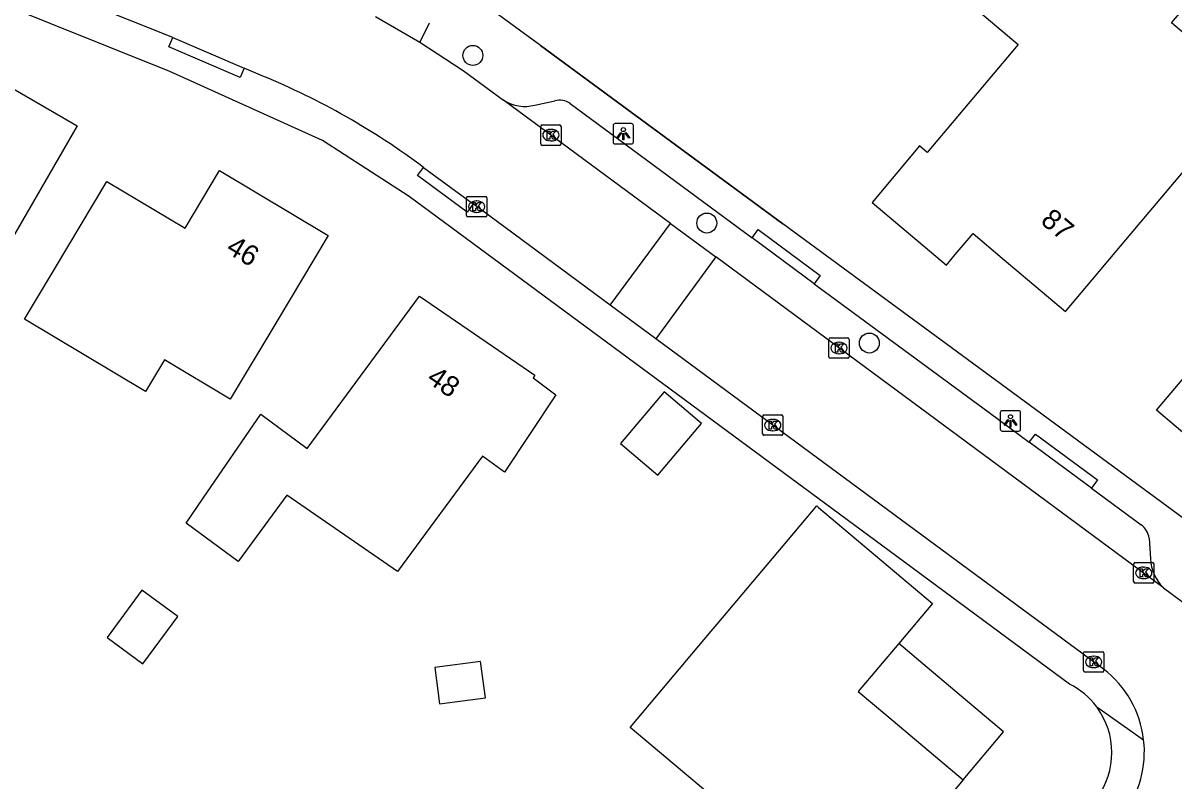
# Model space of a CAD drawing. Extents: x 157767 to 159171, y 387842 to 389425.
# Drawn here: x 158418.2 to 158474.6, y 388858.9 to 388896.1 of the extents above; entities that cross this region are included whole.
import ezdxf

# ---------------------------------------------------------------- set-up
doc = ezdxf.new("R2010")
doc.units = 0
for name, color, linetype in [('IMGEO_Boom', 7, 'Continuous'), ('IMGEO_Kolk', 7, 'Continuous'), ('IMGEO_Lichtpunt', 7, 'Continuous'), ('IMGEO_Muur', 7, 'Continuous'), ('IMGEO_Pand', 7, 'Continuous'), ('IMGEO_Pand_nummerreeks', 7, 'Continuous'), ('IMGEO_Pand_overbouw', 7, 'Continuous'), ('IMGEO_Rijbaan_lokaal_open', 7, 'Continuous'), ('IMGEO_Voetpad_open', 7, 'Continuous')]:
    doc.layers.add(name, color=color, linetype=linetype)

msp = doc.modelspace()

# ---------------------------------------------------------------- linework, layer by layer
at = {"layer": 'IMGEO_Boom'}
for centre in [(158440.249, 388894.469), (158451.71, 388886.256), (158459.675, 388880.376)]:
    msp.add_circle(centre, 0.489, dxfattribs=at)
at = {"layer": 'IMGEO_Kolk'}
for p, q in [((158443.571, 388890.136), (158443.571, 388890.988)), ((158443.646, 388891.062), (158444.498, 388891.062)), ((158444.572, 388890.988), (158444.572, 388890.136)), ((158444.059, 388890.842), (158444.084, 388890.842)), ((158444.498, 388890.062), (158443.646, 388890.062)), ((158444.082, 388890.282), (158444.057, 388890.282)), ((158439.934, 388886.632), (158439.934, 388887.484)), ((158440.009, 388887.558), (158440.861, 388887.558)), ((158440.935, 388887.484), (158440.935, 388886.632)), ((158440.422, 388887.338), (158440.447, 388887.338)), ((158440.861, 388886.558), (158440.009, 388886.558)), ((158440.445, 388886.778), (158440.42, 388886.778)), ((158457.689, 388879.705), (158457.689, 388880.557)), ((158457.764, 388880.631), (158458.616, 388880.631)), ((158458.177, 388880.411), (158458.202, 388880.411)), ((158458.69, 388880.557), (158458.69, 388879.705)), ((158458.616, 388879.631), (158457.764, 388879.631)), ((158458.2, 388879.851), (158458.175, 388879.851)), ((158454.443, 388875.928), (158454.443, 388876.78)), ((158454.518, 388876.854), (158455.37, 388876.854)), ((158455.444, 388876.78), (158455.444, 388875.928)), ((158454.931, 388876.634), (158454.956, 388876.634)), ((158455.37, 388875.854), (158454.518, 388875.854)), ((158454.954, 388876.074), (158454.929, 388876.074)), ((158472.621, 388868.69), (158472.621, 388869.542)), ((158472.696, 388869.616), (158473.548, 388869.616)), ((158473.622, 388869.542), (158473.622, 388868.69)), ((158473.109, 388869.396), (158473.134, 388869.396)), ((158473.548, 388868.616), (158472.696, 388868.616)), ((158473.132, 388868.836), (158473.107, 388868.836)), ((158470.167, 388864.327), (158470.167, 388865.179)), ((158470.242, 388865.253), (158471.094, 388865.253)), ((158470.655, 388865.033), (158470.68, 388865.033)), ((158471.168, 388865.179), (158471.168, 388864.327)), ((158470.678, 388864.473), (158470.653, 388864.473)), ((158471.094, 388864.253), (158470.242, 388864.253))]:
    msp.add_line(p, q, dxfattribs=at)
for points in [[(158443.571, 388890.136), (158443.571, 388890.988)], [(158443.646, 388891.062), (158444.498, 388891.062)], [(158444.572, 388890.988), (158444.572, 388890.136)], [(158443.892, 388890.762), (158444.015, 388890.762), (158444.015, 388890.611), (158444.145, 388890.762), (158444.309, 388890.762), (158444.163, 388890.611), (158444.316, 388890.362), (158444.164, 388890.362), (158444.079, 388890.526), (158444.015, 388890.459), (158444.015, 388890.362), (158443.892, 388890.362), (158443.892, 388890.762)], [(158444.498, 388890.062), (158443.646, 388890.062)], [(158439.934, 388886.632), (158439.934, 388887.484)], [(158440.009, 388887.558), (158440.861, 388887.558)], [(158440.935, 388887.484), (158440.935, 388886.632)], [(158440.255, 388887.258), (158440.378, 388887.258), (158440.378, 388887.107), (158440.508, 388887.258), (158440.672, 388887.258), (158440.526, 388887.107), (158440.679, 388886.858), (158440.527, 388886.858), (158440.442, 388887.022), (158440.378, 388886.955), (158440.378, 388886.858), (158440.255, 388886.858), (158440.255, 388887.258)], [(158440.861, 388886.558), (158440.009, 388886.558)], [(158457.689, 388879.705), (158457.689, 388880.557)], [(158457.764, 388880.631), (158458.616, 388880.631)], [(158458.01, 388880.331), (158458.133, 388880.331), (158458.133, 388880.18), (158458.263, 388880.331), (158458.427, 388880.331), (158458.281, 388880.18), (158458.434, 388879.931), (158458.282, 388879.931), (158458.197, 388880.095), (158458.133, 388880.028), (158458.133, 388879.931), (158458.01, 388879.931), (158458.01, 388880.331)], [(158458.69, 388880.557), (158458.69, 388879.705)], [(158458.616, 388879.631), (158457.764, 388879.631)], [(158454.443, 388875.928), (158454.443, 388876.78)], [(158454.518, 388876.854), (158455.37, 388876.854)], [(158455.444, 388876.78), (158455.444, 388875.928)], [(158454.764, 388876.554), (158454.887, 388876.554), (158454.887, 388876.403), (158455.017, 388876.554), (158455.181, 388876.554), (158455.035, 388876.403), (158455.188, 388876.154), (158455.036, 388876.154), (158454.951, 388876.318), (158454.887, 388876.251), (158454.887, 388876.154), (158454.764, 388876.154), (158454.764, 388876.554)], [(158455.37, 388875.854), (158454.518, 388875.854)], [(158472.621, 388868.69), (158472.621, 388869.542)], [(158472.696, 388869.616), (158473.548, 388869.616)], [(158473.622, 388869.542), (158473.622, 388868.69)], [(158472.942, 388869.316), (158473.065, 388869.316), (158473.065, 388869.165), (158473.195, 388869.316), (158473.359, 388869.316), (158473.213, 388869.165), (158473.366, 388868.916), (158473.214, 388868.916), (158473.129, 388869.08), (158473.065, 388869.013), (158473.065, 388868.916), (158472.942, 388868.916), (158472.942, 388869.316)], [(158473.548, 388868.616), (158472.696, 388868.616)], [(158470.167, 388864.327), (158470.167, 388865.179)], [(158470.242, 388865.253), (158471.094, 388865.253)], [(158470.488, 388864.953), (158470.611, 388864.953), (158470.611, 388864.802), (158470.741, 388864.953), (158470.905, 388864.953), (158470.759, 388864.802), (158470.912, 388864.553), (158470.76, 388864.553), (158470.675, 388864.717), (158470.611, 388864.65), (158470.611, 388864.553), (158470.488, 388864.553), (158470.488, 388864.953)], [(158471.168, 388865.179), (158471.168, 388864.327)], [(158471.094, 388864.253), (158470.242, 388864.253)]]:
    msp.add_lwpolyline(points, dxfattribs=at)
for centre, start, end in [((158443.648, 388890.986), 91.552, 178.448), ((158443.648, 388890.986), 91.552, 178.448), ((158444.496, 388890.986), 1.552, 88.448), ((158444.496, 388890.986), 1.552, 88.448), ((158443.648, 388890.138), 181.552, 268.448), ((158443.648, 388890.138), 181.552, 268.448), ((158444.496, 388890.138), 271.552, 358.448), ((158444.496, 388890.138), 271.552, 358.448), ((158440.011, 388887.482), 91.552, 178.448), ((158440.011, 388887.482), 91.552, 178.448), ((158440.859, 388887.482), 1.552, 88.448), ((158440.859, 388887.482), 1.552, 88.448), ((158440.011, 388886.634), 181.552, 268.448), ((158440.011, 388886.634), 181.552, 268.448), ((158440.859, 388886.634), 271.552, 358.448), ((158440.859, 388886.634), 271.552, 358.448), ((158457.766, 388880.555), 91.552, 178.448), ((158457.766, 388880.555), 91.552, 178.448), ((158458.614, 388880.555), 1.552, 88.448), ((158458.614, 388880.555), 1.552, 88.448), ((158457.766, 388879.707), 181.552, 268.448), ((158457.766, 388879.707), 181.552, 268.448), ((158458.614, 388879.707), 271.552, 358.448), ((158458.614, 388879.707), 271.552, 358.448), ((158454.52, 388876.778), 91.552, 178.448), ((158454.52, 388876.778), 91.552, 178.448), ((158455.368, 388876.778), 1.552, 88.448), ((158455.368, 388876.778), 1.552, 88.448), ((158454.52, 388875.93), 181.552, 268.448), ((158454.52, 388875.93), 181.552, 268.448), ((158455.368, 388875.93), 271.552, 358.448), ((158455.368, 388875.93), 271.552, 358.448), ((158472.698, 388869.54), 91.552, 178.448), ((158472.698, 388869.54), 91.552, 178.448), ((158473.546, 388869.54), 1.552, 88.448), ((158473.546, 388869.54), 1.552, 88.448), ((158472.698, 388868.692), 181.552, 268.448), ((158472.698, 388868.692), 181.552, 268.448), ((158473.546, 388868.692), 271.552, 358.448), ((158473.546, 388868.692), 271.552, 358.448), ((158470.244, 388865.177), 91.552, 178.448), ((158470.244, 388865.177), 91.552, 178.448), ((158471.092, 388865.177), 1.552, 88.448), ((158471.092, 388865.177), 1.552, 88.448), ((158470.244, 388864.329), 181.552, 268.448), ((158470.244, 388864.329), 181.552, 268.448), ((158471.092, 388864.329), 271.552, 358.448), ((158471.092, 388864.329), 271.552, 358.448)]:
    msp.add_arc(centre, 0.0765, start, end, dxfattribs=at)
for centre, major_axis, ratio, start_param, end_param in [((158444.058, 388890.562), (-0.387, 0.002), 0.722429, 4.712389, 7.853982), ((158444.083, 388890.562), (-0.39, 0.002), 0.717154, 1.570796, 4.712389), ((158440.421, 388887.058), (-0.387, 0.002), 0.722429, 4.712389, 7.853982), ((158440.446, 388887.058), (-0.39, 0.002), 0.717154, 1.570796, 4.712389), ((158458.176, 388880.131), (-0.387, 0.002), 0.722429, 4.712389, 7.853982), ((158458.201, 388880.131), (-0.39, 0.002), 0.717154, 1.570796, 4.712389), ((158454.93, 388876.354), (-0.387, 0.002), 0.722429, 4.712389, 7.853982), ((158454.955, 388876.354), (-0.39, 0.002), 0.717154, 1.570796, 4.712389), ((158473.108, 388869.116), (-0.387, 0.002), 0.722429, 4.712389, 7.853982), ((158473.133, 388869.116), (-0.39, 0.002), 0.717154, 1.570796, 4.712389), ((158470.654, 388864.753), (-0.387, 0.002), 0.722429, 4.712389, 7.853982), ((158470.679, 388864.753), (-0.39, 0.002), 0.717154, 1.570796, 4.712389)]:
    msp.add_ellipse(centre, major_axis=major_axis, ratio=ratio, start_param=start_param, end_param=end_param, dxfattribs=at)
at = {"layer": 'IMGEO_Lichtpunt'}
for p, q in [((158447.122, 388891.034), (158447.122, 388890.227)), ((158447.122, 388891.034), (158447.122, 388890.227)), ((158448.024, 388891.129), (158447.216, 388891.129)), ((158448.024, 388891.129), (158447.216, 388891.129)), ((158448.118, 388890.227), (158448.118, 388891.034)), ((158448.118, 388890.227), (158448.118, 388891.034)), ((158447.216, 388890.133), (158448.024, 388890.133)), ((158447.216, 388890.133), (158448.024, 388890.133)), ((158466.092, 388876.967), (158466.092, 388876.16)), ((158466.092, 388876.967), (158466.092, 388876.16)), ((158466.994, 388877.062), (158466.186, 388877.062)), ((158466.994, 388877.062), (158466.186, 388877.062)), ((158467.088, 388876.16), (158467.088, 388876.967)), ((158467.088, 388876.16), (158467.088, 388876.967)), ((158466.186, 388876.066), (158466.994, 388876.066)), ((158466.186, 388876.066), (158466.994, 388876.066))]:
    msp.add_line(p, q, dxfattribs=at)
for points in [[(158447.496, 388890.698), (158447.535, 388890.67), (158447.347, 388890.408), (158447.309, 388890.435), (158447.496, 388890.698)], [(158447.598, 388890.65), (158447.645, 388890.65), (158447.645, 388890.328), (158447.598, 388890.328), (158447.598, 388890.65)], [(158447.708, 388890.67), (158447.746, 388890.697), (158447.933, 388890.435), (158447.894, 388890.407), (158447.708, 388890.67)], [(158466.466, 388876.631), (158466.505, 388876.603), (158466.317, 388876.341), (158466.279, 388876.368), (158466.466, 388876.631)], [(158466.568, 388876.583), (158466.615, 388876.583), (158466.615, 388876.261), (158466.568, 388876.261), (158466.568, 388876.583)], [(158466.678, 388876.603), (158466.716, 388876.63), (158466.903, 388876.368), (158466.864, 388876.34), (158466.678, 388876.603)]]:
    msp.add_lwpolyline(points, dxfattribs=at)
for centre in [(158447.621, 388890.832), (158466.591, 388876.765)]:
    msp.add_circle(centre, 0.0994, dxfattribs=at)
for centre, start, end in [((158447.216, 388891.034), 90, 180), ((158447.216, 388891.034), 90, 180), ((158448.024, 388891.034), 0, 90), ((158448.024, 388891.034), 0, 90), ((158447.216, 388890.227), 180, 270), ((158447.216, 388890.227), 180, 270), ((158448.024, 388890.227), 270, 0), ((158448.024, 388890.227), 270, 360), ((158466.186, 388876.967), 90, 180), ((158466.186, 388876.967), 90, 180), ((158466.994, 388876.967), 0, 90), ((158466.994, 388876.967), 0, 90), ((158466.186, 388876.16), 180, 270), ((158466.186, 388876.16), 180, 270), ((158466.994, 388876.16), 270, 0), ((158466.994, 388876.16), 270, 360)]:
    msp.add_arc(centre, 0.0946, start, end, dxfattribs=at)
at = {"layer": 'IMGEO_Muur'}
msp.add_lwpolyline([(158443.563, 388894.953), (158455.442, 388886.218)], dxfattribs=at)
at = {"layer": 'IMGEO_Pand'}
for points in [[(158466.183, 388884.532), (158469.284, 388881.916), (158472.509, 388885.738), (158476.136, 388890.038), (158478.415, 388892.74), (158474.476, 388896.062), (158475.568, 388897.357), (158475.356, 388899.271), (158473.652, 388900.708), (158474.538, 388901.759), (158471.04, 388904.71), (158467.791, 388900.858), (158464.567, 388897.036), (158466.973, 388895.006), (158462.513, 388889.719), (158462.139, 388890.034), (158459.806, 388887.27), (158463.452, 388884.194), (158463.884, 388884.707), (158464.754, 388885.738), (158466.183, 388884.532)], [(158406.621, 388886.924), (158408.413, 388890.018), (158410.919, 388894.344), (158413.823, 388892.662), (158414.877, 388894.482), (158420.864, 388891.014), (158418.359, 388886.688), (158416.588, 388883.63), (158413.827, 388885.229), (158412.752, 388883.373), (158406.621, 388886.924)], [(158479.323, 388883.679), (158476.66, 388885.931), (158481.113, 388891.197), (158486.912, 388886.294), (158483.357, 388882.089), (158486.006, 388879.849), (158479.534, 388872.194), (158473.748, 388877.085), (158479.323, 388883.679)], [(158418.287, 388881.549), (158419.752, 388884.002), (158422.316, 388888.294), (158426.146, 388886.006), (158427.831, 388888.826), (158433.152, 388885.648), (158430.588, 388881.356), (158428.359, 388877.625), (158425.138, 388879.55), (158424.216, 388878.007), (158418.287, 388881.549)], [(158427.029, 388872.769), (158429.853, 388876.894), (158432.13, 388875.213), (158437.637, 388882.674), (158443.292, 388878.799), (158443.196, 388878.67), (158444.322, 388877.839), (158441.792, 388874.044), (158440.723, 388874.833), (158436.551, 388869.181), (158431.138, 388872.916), (158428.743, 388869.672), (158426.196, 388871.552), (158427.029, 388872.769)], [(158447.482, 388875.455), (158449.317, 388873.908), (158451.45, 388876.441), (158449.615, 388877.987), (158447.482, 388875.455)], [(158451.931, 388866.262), (158452.224, 388866.609), (158455.445, 388870.432), (158457.102, 388872.399), (158457.19, 388872.324), (158462.775, 388867.616), (158461.118, 388865.65), (158459.134, 388863.296), (158460.524, 388862.124), (158464.271, 388858.966), (158459.678, 388853.517), (158456.366, 388856.308), (158455.454, 388855.226), (158447.956, 388861.545), (158451.931, 388866.262)], [(158422.326, 388865.956), (158424.08, 388864.661), (158425.786, 388866.973), (158424.032, 388868.268), (158422.326, 388865.956)], [(158438.381, 388864.47), (158438.616, 388862.697), (158440.861, 388862.994), (158440.627, 388864.767), (158438.381, 388864.47)]]:
    msp.add_lwpolyline(points, dxfattribs=at)
at = {"layer": 'IMGEO_Pand_overbouw'}
msp.add_lwpolyline([(158461.118, 388865.65), (158459.134, 388863.296), (158460.524, 388862.124), (158464.271, 388858.966), (158466.255, 388861.32), (158462.508, 388864.478)], close=True, dxfattribs=at)
at = {"layer": 'IMGEO_Rijbaan_lokaal_open'}
for points in [[(158425.554, 388895.346), (158417.431, 388898.603)], [(158435.478, 388896.376), (158437.648, 388895.121)], [(158425.554, 388895.346), (158429.037, 388893.849)], [(158437.648, 388895.121), (158439.78, 388893.728), (158441.755, 388892.271)], [(158429.953, 388893.456), (158429.037, 388893.849)], [(158449.933, 388886.229), (158441.755, 388892.271)], [(158437.828, 388888.983), (158440.259, 388887.19)], [(158446.976, 388882.234), (158440.259, 388887.19)], [(158446.976, 388882.234), (158449.933, 388886.229)], [(158449.933, 388886.229), (158452.148, 388884.593)], [(158452.148, 388884.593), (158449.207, 388880.587)], [(158474.083, 388868.387), (158452.148, 388884.593)], [(158449.207, 388880.587), (158446.976, 388882.234)], [(158471.153, 388864.396), (158461.567, 388871.468), (158449.207, 388880.587)], [(158474.083, 388868.387), (158477.348, 388865.97)]]:
    msp.add_lwpolyline(points, dxfattribs=at)
for centre, radius, start, end in [((158416.391, 388860.41), 35.72, 53.1203, 67.6865), ((158468.051, 388860.35), 5.098, 6.63, 52.5236), ((158468.033, 388860.343), 5.117, 323.4586, 6.6845)]:
    msp.add_arc(centre, radius, start, end, dxfattribs=at)
at = {"layer": 'IMGEO_Voetpad_open'}
for points in [[(158469.478, 388863.669), (158460.644, 388870.19), (158437.126, 388887.55), (158432.881, 388890.304), (158425.397, 388893.675), (158360.644, 388919.668)], [(158479.542, 388868.468), (158479.202, 388868.746), (158466.401, 388878.159), (158455.442, 388886.218), (158443.563, 388894.953), (158439.627, 388897.848)], [(158438.111, 388896.056), (158437.648, 388895.121)], [(158429.037, 388893.849), (158428.84, 388893.39), (158425.357, 388894.887), (158425.554, 388895.346)], [(158443.287, 388892.034), (158444.268, 388892.247)], [(158445.011, 388892.109), (158453.929, 388885.531)], [(158440.259, 388887.19), (158439.963, 388886.788), (158437.532, 388888.581), (158437.828, 388888.983)], [(158453.929, 388885.531), (158454.225, 388885.933), (158457.273, 388883.685), (158456.977, 388883.283)], [(158456.977, 388883.283), (158453.929, 388885.531)], [(158456.977, 388883.283), (158465.54, 388876.968), (158467.513, 388875.513)], [(158467.513, 388875.513), (158467.809, 388875.915), (158470.853, 388873.669), (158470.557, 388873.267)], [(158470.557, 388873.267), (158467.513, 388875.513)], [(158470.557, 388873.267), (158472.998, 388871.467)], [(158473.382, 388870.808), (158473.449, 388869.797)], [(158470.814, 388862.551), (158473.115, 388860.939)]]:
    msp.add_lwpolyline(points, dxfattribs=at)
for centre, radius, start, end in [((158442.793, 388893.912), 1.941, 237.6744, 284.7378), ((158444.493, 388891.388), 0.888, 54.2855, 104.6708), ((158472.462, 388870.713), 0.925, 5.8908, 54.568), ((158475.567, 388869.902), 2.121, 182.8324, 225.5893), ((158467.814, 388860.323), 3.737, 36.5963, 63.5568), ((158467.801, 388860.307), 3.756, 323.5005, 36.6786)]:
    msp.add_arc(centre, radius, start, end, dxfattribs=at)

# ---------------------------------------------------------------- texts
at = {"layer": 'IMGEO_Pand_nummerreeks'}
for s, rotation, p in [('87', 319.8454, (158468.012, 388886.285)), ('46', 329.152, (158428.099, 388884.845)), ('48', 325.5797, (158437.931, 388878.496))]:
    msp.add_text(s, height=1, rotation=rotation, dxfattribs=at).set_placement(p)

doc.saveas('drawing.dxf')
